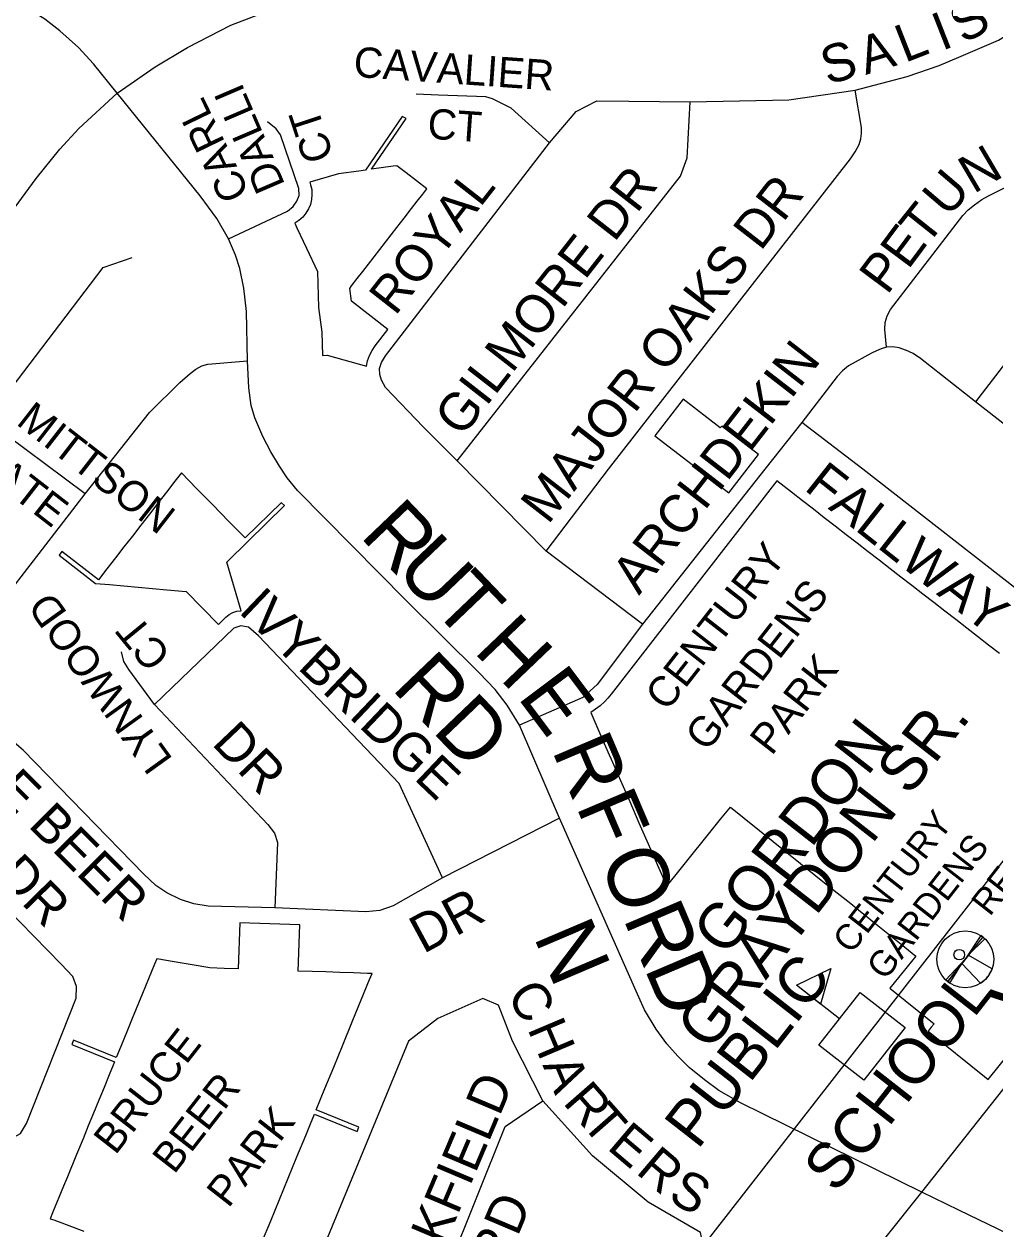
# Model space of a CAD drawing. Extents: x 586326 to 623965, y 4819854 to 4857850.
# Drawn here: x 599764 to 600404, y 4840059 to 4840854 of the extents above; entities that cross this region are included whole.
import ezdxf

# ---------------------------------------------------------------- set-up
doc = ezdxf.new("R2010")
doc.units = 0
for name, color, linetype in [('Lots_Concessions', 7, 'Continuous'), ('Major Rds and Hwys', 7, 'Continuous'), ('Minor Rd Lbls', 7, 'Continuous'), ('Minor Rds', 7, 'Continuous'), ('Park Lbls', 7, 'Continuous'), ('Park Outlines', 7, 'Continuous'), ('Proposed Secondary Rds', 7, 'Continuous'), ('Rec Lbls', 7, 'Continuous'), ('Rec Syms', 7, 'Continuous'), ('School Syms_Lbls', 7, 'Continuous'), ('Secondary Rds Lbls', 7, 'Continuous')]:
    doc.layers.add(name, color=color, linetype=linetype)

msp = doc.modelspace()

# ---------------------------------------------------------------- linework, layer by layer
at = {"layer": 'Lots_Concessions'}
msp.add_line((599923.87, 4839678.57), (600776.65, 4840773.02), dxfattribs=at)
at = {"layer": 'Major Rds and Hwys'}
for points in [[(599825.17, 4840808.4), (599850.12, 4840825.78), (599871.51, 4840838.65), (599899.99, 4840853.39), (599931.78, 4840865.56), (599959.23, 4840873.22), (599984.17, 4840878.01), (600012.18, 4840881.12), (600044.16, 4840880.98), (600074.66, 4840879.98)], [(599368.77, 4840228.8), (599377.01, 4840239.45), (599731.75, 4840697.93), (599771.77, 4840752.23), (599787.25, 4840771.45), (599799.82, 4840785.05), (599825.17, 4840808.4)]]:
    msp.add_lwpolyline(points, dxfattribs=at)
at = {"layer": 'Minor Rds'}
for points in [[(600311.81, 4840810.37), (600346.04, 4840819.5), (600367.2, 4840826.76), (600380.2, 4840832.32), (600406.35, 4840843.5), (600450.05, 4840870.58), (600469.29, 4840883.17), (600476.23, 4840889.01), (600489.54, 4840895.74), (600497.22, 4840891.55), (600508.58, 4840880.74), (600549.15, 4840842.26)], [(600108, 4840506.16), (600149.22, 4840560.23), (600308.68, 4840765.19), (600311.89, 4840769.69), (600314.44, 4840774.56), (600315.58, 4840778.27), (600316.09, 4840781.85), (600316.04, 4840785.79), (600311.81, 4840810.37)], [(600202.98, 4840802.79), (600268.05, 4840804.02), (600311.81, 4840810.37)], [(600110.19, 4840775.76), (600084.95, 4840798.51), (600072.59, 4840804.69), (600068.31, 4840806.12), (600036.99, 4840807.26), (600022.41, 4840807.79)], [(600049.38, 4840565.82), (600196.68, 4840753.79), (600201.1, 4840765.8), (600202.98, 4840802.79)], [(600110.19, 4840775.76), (600127.75, 4840796.37), (600141.39, 4840803.5), (600162.57, 4840803.2), (600202.98, 4840802.79)], [(599898.45, 4840712.34), (599937.51, 4840730.51), (599941.19, 4840733.61), (599943.66, 4840737.18), (599945.14, 4840740.89), (599944.91, 4840745.62), (599932.91, 4840780.92), (599929.87, 4840784.87), (599924.34, 4840789.66)], [(600049.38, 4840565.82), (600026.86, 4840588.33), (600002.14, 4840614.33), (599999.37, 4840618.97), (599998.42, 4840622.84), (599998.19, 4840626.82), (599999.38, 4840630.76), (600002, 4840635.1), (600110.19, 4840775.76)], [(600332.4, 4840640.8), (600331.29, 4840652.4), (600331.64, 4840657.09), (600332.82, 4840661.63), (600335.21, 4840665.79), (600382.8, 4840727.75), (600386.37, 4840731.48), (600390.5, 4840734.86), (600395.41, 4840738.28), (600399.65, 4840740.66), (600400.54, 4840741.16), (600431.51, 4840756.49), (600441.1, 4840761.68), (600457.17, 4840770.59)], [(600636.55, 4840716.12), (600633.91, 4840701.71), (600632.15, 4840695.53), (600629.53, 4840689.79), (600625.85, 4840684.11), (600616.65, 4840673.12), (600558.93, 4840604.2), (600554.75, 4840601.32), (600550.05, 4840599.95), (600545.15, 4840600.22), (600540.1, 4840602.1), (600497.06, 4840626.18), (600491.58, 4840629.43), (600486.71, 4840632.91), (600455.11, 4840657.7), (600451.14, 4840660.45), (600447.3, 4840662.39), (600444.05, 4840663.05), (600440.5, 4840662.94), (600436.81, 4840661.53), (600433.69, 4840659.5), (600430.76, 4840656.2), (600391.09, 4840604.69)], [(599739.03, 4840592.38), (599815.9, 4840693.35), (599835.08, 4840700.02)], [(600332.4, 4840640.8), (600328.86, 4840639.68), (600325.89, 4840638.46), (600322.63, 4840636.82), (600307.51, 4840628.44), (600303.54, 4840625.15), (600300.02, 4840621.45), (600276.64, 4840591.13)], [(600391.09, 4840604.69), (600354.95, 4840633.29), (600350.01, 4840636.59), (600345.18, 4840638.77), (600344.92, 4840638.86), (600340.82, 4840640.32), (600336.72, 4840641.07), (600332.4, 4840640.8)], [(599804.06, 4840544.15), (599846.48, 4840597.72), (599866.54, 4840617.43), (599873.16, 4840623.54), (599876.9, 4840626.31), (599881.03, 4840628.61), (599884.9, 4840629.65), (599911.14, 4840631.8)], [(600497.45, 4840533.41), (600448.48, 4840560.23), (600447.56, 4840560.74), (600391.09, 4840604.69)], [(599804.06, 4840544.15), (599739.03, 4840592.38)], [(600276.64, 4840591.13), (600252.34, 4840560.23), (600171.56, 4840457.94)], [(600497.45, 4840533.41), (600451.15, 4840473.73), (600448.37, 4840471.13), (600445.04, 4840469.39), (600441.81, 4840468.36), (600437.88, 4840468.46), (600433.72, 4840470.09), (600430.89, 4840471.59), (600427.89, 4840473.55), (600316.78, 4840560.23), (600276.64, 4840591.13)], [(600108, 4840506.16), (600049.38, 4840565.82)], [(599928.99, 4840270.9), (599885.21, 4840271.82), (599875.78, 4840273.52), (599866.8, 4840276.4), (599857.92, 4840280.62), (599850.62, 4840285.49), (599842.74, 4840292.95), (599763.08, 4840374.97), (599717.08, 4840413.8), (599713.28, 4840418.54), (599712.71, 4840425.16), (599715.74, 4840429.6), (599804.06, 4840544.15)], [(600171.56, 4840457.94), (600108, 4840506.16)], [(600039.65, 4840290.57), (600011.19, 4840352.88), (599918.28, 4840450.4), (599911.64, 4840456.03), (599906.58, 4840456.89), (599902.03, 4840455.3), (599849.76, 4840404.96)], [(600171.56, 4840457.94), (600141.63, 4840418.32), (600132.24, 4840409.56), (600090.46, 4840391.45)], [(599849.76, 4840404.96), (599832.8, 4840428.01), (599829.43, 4840433.3), (599827.89, 4840439.8)], [(599849.76, 4840404.96), (599924.48, 4840325.87), (599928.77, 4840320.16), (599930.79, 4840313.98), (599928.99, 4840270.9)], [(599680.78, 4840139.51), (599747.16, 4840118.37), (599753.47, 4840117.41), (599761.35, 4840121.85), (599765.24, 4840128.52), (599797.98, 4840211.1), (599798.27, 4840218.82), (599795.97, 4840225.48), (599788.26, 4840233.7), (599697.88, 4840325.94), (599670.25, 4840348.56), (599663.04, 4840351.4), (599656.05, 4840349.8), (599651.43, 4840345.02), (599605.65, 4840285.37)], [(600116.76, 4840330.08), (600039.65, 4840290.57)], [(600039.65, 4840290.57), (600007.11, 4840272.2), (599998.29, 4840268.97), (599989.09, 4840268.19), (599928.99, 4840270.9)], [(600105.87, 4840143.52), (600085.81, 4840182.83), (600076.58, 4840206.61), (600066.35, 4840210.99), (600036.64, 4840197.85), (600017.29, 4840182.83), (599939.53, 4839993.98)], [(599939.53, 4839993.98), (600009.15, 4839977.5), (600025.05, 4839986.49), (600081.07, 4840126.41), (600105.87, 4840143.52)], [(600158.41, 4839966.96), (600173.29, 4839984.56), (600211.75, 4840047.33), (600209.87, 4840056.56), (600175.21, 4840076.56), (600138.68, 4840107.24), (600105.87, 4840143.52)]]:
    msp.add_lwpolyline(points, dxfattribs=at)
at = {"layer": 'Park Outlines'}
for points in [[(599988.94, 4840757.74), (599984.45, 4840757.11), (599971.08, 4840755.25), (599952.23, 4840749.75), (599952.72, 4840748.07), (599953.41, 4840744.85), (599953.6, 4840741.57), (599953.3, 4840738.29), (599952.52, 4840735.09), (599951.27, 4840732.05), (599949.57, 4840729.23), (599947.48, 4840726.69), (599945.03, 4840724.49), (599942.28, 4840722.68), (599943.7, 4840719.62), (599949.97, 4840706.11), (599957.13, 4840690.7), (599957.9, 4840667.03), (599960.1, 4840650.64), (599960.56, 4840635.41), (599963.6, 4840635.51), (599989.51, 4840628.28), (599990.3, 4840631.9), (599991.54, 4840635.4), (599993.22, 4840638.72), (599995.31, 4840641.79), (600003.67, 4840652.58), (599979.58, 4840671.24), (599978.52, 4840679.62), (599979.62, 4840681.24), (599983.35, 4840686.06), (599987.09, 4840690.87), (599990.82, 4840695.69), (599994.55, 4840700.51), (599998.29, 4840705.32), (600002.02, 4840710.14), (600005.75, 4840714.96), (600009.49, 4840719.77), (600014.34, 4840726.04), (600019.19, 4840732.3), (600022.93, 4840737.11), (600026.66, 4840741.93), (600029.27, 4840745.3), (600015.66, 4840755.85), (600009.52, 4840760.61), (600007.07, 4840760.26), (599992.94, 4840758.3), (600015.72, 4840791.66), (600013.08, 4840793.1)], [(600222.87, 4840587.5), (600198.44, 4840606.43), (600179.78, 4840582.35), (600204.29, 4840563.34), (600228.4, 4840544.66), (600247.99, 4840569.93), (600223.8, 4840588.71)], [(599867.46, 4840557.85), (599863.17, 4840552.32), (599857.57, 4840545.1), (599851.96, 4840537.88), (599846.36, 4840530.65), (599840.75, 4840523.43), (599835.15, 4840516.21), (599829.54, 4840508.99), (599823.94, 4840501.77), (599818.33, 4840494.55), (599812.73, 4840487.32), (599788.66, 4840506.01), (599786.79, 4840503.6), (599810.86, 4840484.92), (599819.97, 4840484.11), (599838.96, 4840482.43), (599857.91, 4840480.75), (599870.71, 4840479.62), (599892, 4840457.9), (599896.78, 4840462.59), (599898.95, 4840464.35), (599901.4, 4840465.69), (599904.06, 4840466.56), (599906.83, 4840466.93), (599897.43, 4840498.94), (599911.58, 4840512.81), (599935.52, 4840536.26), (599933.6, 4840538.22), (599933.39, 4840538.44), (599909.45, 4840514.98), (599908.38, 4840516.07), (599898.79, 4840525.87), (599888.13, 4840536.75), (599877.47, 4840547.63)]]:
    msp.add_lwpolyline(points, close=True, dxfattribs=at)
for points in [[(600407.02, 4840438.62), (600399.8, 4840444.22), (600392.57, 4840449.83), (600385.35, 4840455.43), (600378.13, 4840461.04), (600370.91, 4840466.64), (600363.69, 4840472.25), (600356.47, 4840477.85), (600349.25, 4840483.46), (600342.02, 4840489.06), (600334.8, 4840494.66), (600327.58, 4840500.27), (600320.36, 4840505.87), (600313.14, 4840511.48), (600305.92, 4840517.08), (600298.69, 4840522.69), (600291.47, 4840528.29), (600284.25, 4840533.9), (600277.03, 4840539.5), (600269.81, 4840545.1), (600260.06, 4840552.67), (600150.87, 4840411.79), (600148.72, 4840409.19), (600146.4, 4840406.74), (600143.6, 4840404.18), (600140.61, 4840401.83), (600137.46, 4840399.71), (600144.84, 4840382.83), (600149.68, 4840371.75), (600150.94, 4840368.87), (600157.04, 4840354.91), (600163.15, 4840340.95), (600169.25, 4840326.99), (600175.35, 4840313.03), (600181.45, 4840299.07), (600187.56, 4840285.11), (600188.1, 4840285.8), (600192.87, 4840291.71), (600223.09, 4840329.24), (600229.64, 4840337.37), (600294.99, 4840284.75), (600308.87, 4840273.58), (600314.02, 4840269.43), (600326.86, 4840259.09), (600330.15, 4840256.44), (600342.15, 4840246.78), (600351.81, 4840239.02), (600334.75, 4840217.79), (600363.88, 4840194.36), (600361.96, 4840191.99), (600359.85, 4840189.37), (600397.05, 4840159.45), (600399.42, 4840157.55), (600548.71, 4840343.25)], [(599920.58, 4840050.12), (599926.36, 4840064.22), (599932.13, 4840078.32), (599937.9, 4840092.42), (599943.68, 4840106.52), (599949.45, 4840120.62), (599952.61, 4840128.34), (599955.22, 4840134.71), (599983.42, 4840123.17), (599984.58, 4840125.99), (599956.38, 4840137.53), (599962.15, 4840151.63), (599967.92, 4840165.73), (599973.7, 4840179.83), (599980.63, 4840196.75), (599986.11, 4840210.14), (599991.6, 4840223.54), (599993.19, 4840227.42), (599990.2, 4840227.53), (599981.07, 4840227.85), (599971.93, 4840228.17), (599962.79, 4840228.49), (599953.66, 4840228.81), (599944.52, 4840229.13), (599945.59, 4840259.58), (599905.96, 4840260.97), (599904.9, 4840230.52), (599895.67, 4840230.84), (599886.16, 4840231.17), (599874.48, 4840233.17), (599862.76, 4840235.17), (599851.22, 4840237.15), (599849.79, 4840233.66), (599841.86, 4840214.29), (599835.12, 4840197.83), (599831.47, 4840188.91), (599828, 4840180.45), (599825.41, 4840174.11), (599824.54, 4840171.99), (599796.34, 4840183.54), (599795.19, 4840180.72), (599823.39, 4840169.17), (599822.52, 4840167.06), (599819.92, 4840160.71), (599816.46, 4840152.25), (599812.99, 4840143.79), (599809.53, 4840135.34), (599806.07, 4840126.88), (599802.6, 4840118.42), (599798.33, 4840107.99), (599792.34, 4840093.35), (599791.06, 4840090.22), (599789.78, 4840087.09), (599782.56, 4840069.45), (599781, 4840065.66), (599783.45, 4840064.92), (599786.3, 4840063.82), (599786.76, 4840063.64), (599793.28, 4840061.15), (599803.14, 4840057.36)]]:
    msp.add_lwpolyline(points, dxfattribs=at)
at = {"layer": 'Proposed Secondary Rds'}
for points in [[(599825.17, 4840808.4), (599809.5, 4840827.83), (599799.62, 4840838.65), (599787.4, 4840849.72), (599777.49, 4840857.23), (599766.85, 4840863.93), (599750.21, 4840871.52), (599738.99, 4840874.99), (599725.82, 4840878.03), (599707.42, 4840879.89), (599693.33, 4840879.46), (599678.54, 4840877.78), (599664.2, 4840874.6), (599645.06, 4840867.12), (599619.68, 4840855.04)], [(599898.45, 4840712.34), (599890.9, 4840725.71), (599879.95, 4840740.77), (599825.17, 4840808.4)], [(599911.14, 4840631.8), (599910.49, 4840664.29), (599908.74, 4840679.78), (599906.05, 4840692.82), (599903.19, 4840701.57), (599898.45, 4840712.34)], [(600090.46, 4840391.45), (600082.4, 4840404.52), (600074.39, 4840414.83), (600063.91, 4840425.89), (600015.68, 4840473.69), (599944.11, 4840546.21), (599937.16, 4840554.69), (599932.12, 4840562.23), (599926.43, 4840571.8), (599921.24, 4840581.81), (599915.91, 4840594.21), (599913.45, 4840602.28), (599912.02, 4840614), (599911.14, 4840631.8)], [(600116.76, 4840330.08), (600090.46, 4840391.45)], [(600355.74, 4840083.14), (600236.23, 4840142.23), (600221.97, 4840150.3), (600212.49, 4840157.23), (600202.33, 4840165.4), (600194.92, 4840172.85), (600187.55, 4840180.97), (600180.52, 4840190.72), (600172.83, 4840203.58), (600169.16, 4840211.88), (600116.76, 4840330.08)], [(600355.74, 4840083.14), (600413.31, 4840155.88)], [(600141.95, 4839770.97), (600166.58, 4839801.26), (600179.63, 4839819.43), (600211.27, 4839876.16), (600269.96, 4839977.27), (600287.99, 4839998.72), (600299.43, 4840012.99), (600331.31, 4840052.7), (600355.74, 4840083.14)], [(600657.6, 4840005.41), (600649.08, 4840007.82), (600638.82, 4840010.27), (600432.13, 4840046.26), (600380.11, 4840071.29), (600355.74, 4840083.14)]]:
    msp.add_lwpolyline(points, dxfattribs=at)
at = {"layer": 'Rec Syms'}
for p, q in [((600395.95, 4840251.62), (600372.88, 4840222.1)), ((600372.88, 4840222.1), (600382.19, 4840234))]:
    msp.add_line(p, q, dxfattribs=at)
msp.add_lwpolyline([(600384.33, 4840236.88), (600371.59, 4840223.2), (600372.88, 4840222.1), (600374.2, 4840221.15), (600382.19, 4840234), (600394.45, 4840221.04), (600395.13, 4840221.48), (600396.03, 4840222.16), (600396.58, 4840222.61), (600396.66, 4840222.69), (600396.99, 4840222.97), (600397.81, 4840223.75), (600398.49, 4840224.48), (600399.18, 4840225.33), (600399.7, 4840226.04), (600400.23, 4840226.84), (600400.5, 4840227.24), (600400.83, 4840227.84), (600401.23, 4840228.57), (600401.47, 4840229.13), (600402.13, 4840230.67), (600386.38, 4840239.51), (600397.33, 4840250.46), (600395.95, 4840251.62), (600394.7, 4840252.51)], close=True, dxfattribs=at)
for centre, radius in [((600384.42, 4840236.86), 18.74), ((600380.46, 4840239.9), 3.5)]:
    msp.add_circle(centre, radius, dxfattribs=at)
at = {"layer": 'School Syms_Lbls'}
msp.add_line((600301.46, 4840197.6), (600273.05, 4840219.8), dxfattribs=at)
for points in [[(600273.05, 4840219.8), (600295.83, 4840230.83), (600288.92, 4840207.33)], [(600287.83, 4840180.15), (600315.1, 4840215.05), (600344.7, 4840191.92), (600317.44, 4840157.02)]]:
    msp.add_lwpolyline(points, close=True, dxfattribs=at)

# ---------------------------------------------------------------- texts
at = {"layer": 'Minor Rd Lbls'}
for s, height, rotation, p in [('S', 25, 30.09426, (600383.55, 4840840.62)), ('I', 25, 21.41299, (600369.01, 4840836.25)), ('L', 25, 21.41299, (600344.61, 4840828.34)), ('S', 25, 17.02055, (600293.71, 4840813.74)), ('A', 25, 17.02055, (600318.73, 4840820.45)), ('CAVALIER', 19.998, 356.00911, (599980.61, 4840819.32)), ('DALLI', 19.998, 113.22949, (599936.09, 4840747.98)), ('CARL', 19.998, 115.91699, (599912.79, 4840742.6)), ('CT', 19.998, 108.23656, (599968.11, 4840766.52)), ('CT', 19.998, 356.00911, (600029.31, 4840778.54)), ('N', 25, 30.48896, (600389.88, 4840741.74)), ('GILMORE DR', 24.996, 52.06844, (600052.44, 4840580.62)), ('U', 25, 49.55379, (600373.27, 4840725.82)), ('ROYAL', 24, 52.00002, (600008.51, 4840661.01)), ('MAJOR OAKS DR', 25.002, 52.16925, (600109.29, 4840523.16)), ('T', 25, 51.49001, (600358.83, 4840706.87)), ('E', 25, 53.34667, (600346.72, 4840691.43)), ('P', 25, 53.27546, (600332.91, 4840674.7)), ('ARCHDEKIN', 25.002, 52.22005, (600169.26, 4840476.65)), ('MITTSON', 19.998, 322.12503, (599757.84, 4840590.32)), ('GATE', 19.998, 322.12503, (599725.03, 4840565.88)), ('FALLWAY', 24.996, 321.67222, (600277.48, 4840547.1)), ('LYNWOOD', 19.998, 125.7761, (599862.25, 4840368.8)), ('IVYBRIDGE', 25.002, 316.42499, (599904.48, 4840466.1)), ('CT', 19.998, 129.32225, (599861.41, 4840437.84)), ('BRUCE BEER', 25.002, 315.00002, (599676.48, 4840414.1)), ('DR', 25.002, 313.64177, (599886.89, 4840378.9)), ('DR', 25.002, 314.45436, (599744.48, 4840291.1)), ('DR', 25.002, 28.30078, (600027.03, 4840240.23)), ('C', 25, 302.0054, (600081.48, 4840213.1)), ('H', 25, 292.93212, (600095.48, 4840191.1)), ('A', 25, 292.93212, (600105.48, 4840167.1)), ('LARKFIELD', 25.002, 67.04196, (600015.64, 4839987.25)), ('R', 25, 311.18594, (600118.48, 4840142.1)), ('T', 25, 311.18594, (600130.48, 4840128.1)), ('E', 25, 319.66688, (600147.48, 4840112.1)), ('R', 25, 319.66688, (600166.48, 4840096.1)), ('S', 25, 330.46124, (600187.48, 4840078.1)), ('RD', 25.002, 67.04196, (600079.74, 4840031.14))]:
    msp.add_text(s, height=height, rotation=rotation, dxfattribs=at).set_placement(p)
at = {"layer": 'Park Lbls'}
for s, p in [('CENTURY', (600187.66, 4840399.78)), ('GARDENS', (600214.06, 4840373.13)), ('PARK', (600256.73, 4840370.63)), ('BRUCE', (599823.91, 4840107.1)), ('BEER', (599862.66, 4840094.42)), ('PARK', (599898.46, 4840072.09))]:
    msp.add_text(s, height=19.992, rotation=52.00002, dxfattribs=at).set_placement(p)
at = {"layer": 'Rec Lbls'}
for s, height, p in [('            RECREATION', 17.0153, (600353.9, 4840204.81)), ('CENTURY', 17.015, (600309.21, 4840239.73)), ('GARDENS', 17.015, (600331.56, 4840222.27))]:
    msp.add_text(s, height=height, rotation=52.00002, dxfattribs=at).set_placement(p)
at = {"layer": 'School Syms_Lbls'}
for s, p in [(' GRAYDON SR.', (600208.94, 4840166.52)), ('      GORDON', (600185.3, 4840185)), ('PUBLIC ', (600207.87, 4840110.66)), ('   SCHOOL', (600278.82, 4840055.23))]:
    msp.add_text(s, height=30, rotation=52.00002, dxfattribs=at).set_placement(p)
at = {"layer": 'Secondary Rds Lbls'}
for s, height, rotation, p in [('R', 40, 313.76361, (599984.48, 4840516.1)), ('U', 40, 313.76361, (600007.48, 4840493.1)), ('VODDEN  ST  E', 40.002, 51.12539, (600428.9, 4840187.75)), ('T', 40, 313.76361, (600031.48, 4840469.1)), ('H', 40, 313.76361, (600059.48, 4840440.1)), ('RD', 40.002, 313.76361, (600005.4, 4840415.5)), ('E', 40, 306.86992, (600088.48, 4840410.1)), ('R', 40, 293.05132, (600111.48, 4840375.1)), ('F', 40, 293.05132, (600127.48, 4840338.1)), ('O', 40, 293.05132, (600142.48, 4840302.1)), ('R', 40, 293.05132, (600158.48, 4840264.1)), ('N', 40, 293.05132, (600099.48, 4840252.1)), ('D', 40, 293.05132, (600172.48, 4840231.1))]:
    msp.add_text(s, height=height, rotation=rotation, dxfattribs=at).set_placement(p)

doc.saveas('drawing.dxf')
